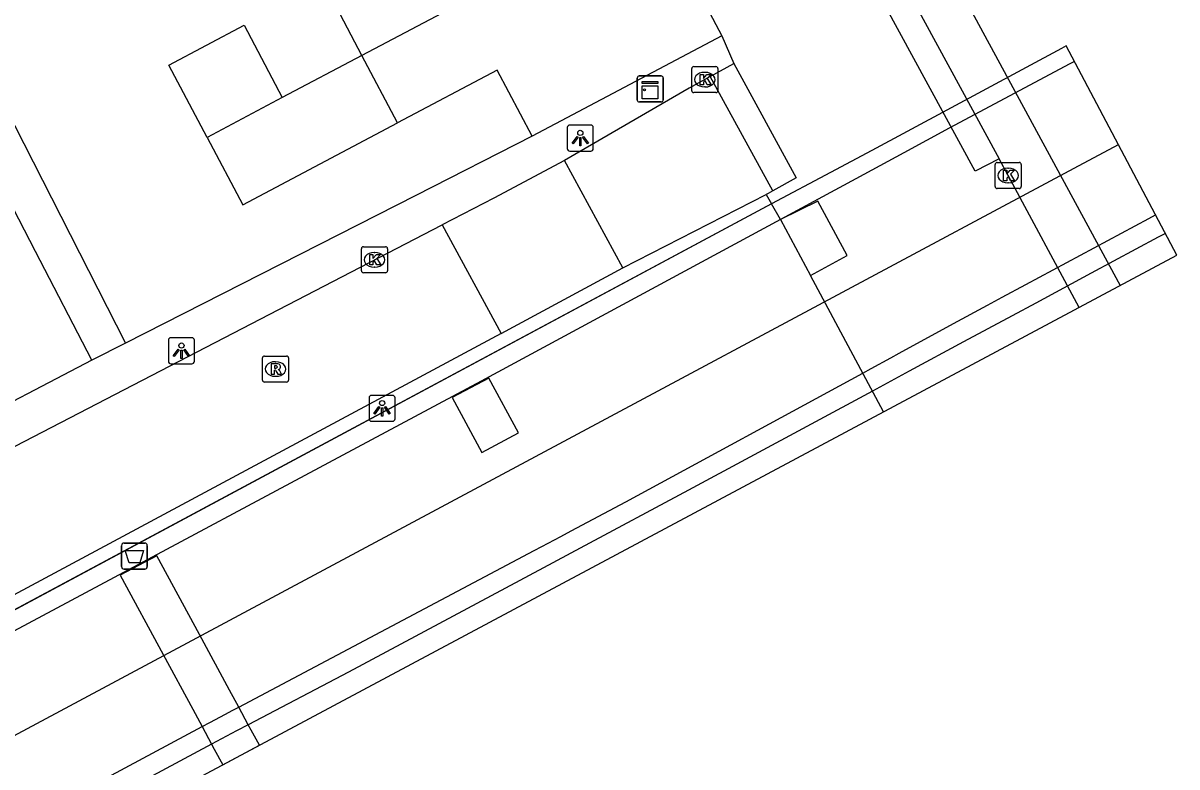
# Model space of a CAD drawing. Extents: x 158352 to 159489, y 383828 to 384597.
# Drawn here: x 159444.22 to 159488.51, y 384299.8 to 384328.35 of the extents above; entities that cross this region are included whole.
import ezdxf

# ---------------------------------------------------------------- set-up
doc = ezdxf.new("R2010")
doc.units = 0
for name, color, linetype in [('IMGEO_Afvalbak', 7, 'Continuous'), ('IMGEO_Dek', 7, 'Continuous'), ('IMGEO_Kast', 7, 'Continuous'), ('IMGEO_Kolk', 7, 'Continuous'), ('IMGEO_Lichtpunt', 7, 'Continuous'), ('IMGEO_Muur', 7, 'Continuous'), ('IMGEO_Pand', 7, 'Continuous'), ('IMGEO_Parkeervlak_open', 7, 'Continuous'), ('IMGEO_Pijler', 7, 'Continuous'), ('IMGEO_Rijbaan_lokaal_gesloten', 7, 'Continuous'), ('IMGEO_Rijbaan_lokaal_open', 7, 'Continuous'), ('IMGEO_Rijbaan_regionaal_gesloten', 7, 'Continuous'), ('IMGEO_Rioolput', 7, 'Continuous'), ('IMGEO_Voetpad_gesloten', 7, 'Continuous'), ('IMGEO_Voetpad_open', 7, 'Continuous')]:
    doc.layers.add(name, color=color, linetype=linetype)

msp = doc.modelspace()

# ---------------------------------------------------------------- linework, layer by layer
at = {"layer": 'IMGEO_Afvalbak'}
for p, q in [((159448.098, 384308.395), (159448.888, 384308.395)), ((159448.888, 384308.395), (159448.098, 384308.395)), ((159447.998, 384307.495), (159447.998, 384308.295)), ((159447.998, 384308.295), (159447.998, 384307.495)), ((159448.988, 384308.295), (159448.988, 384307.495)), ((159448.988, 384307.495), (159448.988, 384308.295)), ((159448.888, 384307.395), (159448.098, 384307.395)), ((159448.098, 384307.395), (159448.888, 384307.395))]:
    msp.add_line(p, q, dxfattribs=at)
msp.add_lwpolyline([(159448.141, 384308.109), (159448.845, 384308.109), (159448.696, 384307.639), (159448.29, 384307.639), (159448.141, 384308.109)], dxfattribs=at)
for centre, start, end in [((159448.098, 384308.295), 90, 180), ((159448.098, 384308.295), 90, 180), ((159448.888, 384308.295), 0, 90), ((159448.888, 384308.295), 360, 90), ((159448.098, 384307.495), 180, 270), ((159448.098, 384307.495), 180, 270), ((159448.888, 384307.495), 270, 0), ((159448.888, 384307.495), 270, 0)]:
    msp.add_arc(centre, 0.1, start, end, dxfattribs=at)
at = {"layer": 'IMGEO_Dek'}
msp.add_lwpolyline([(159488.508, 384319.441), (159484.262, 384327.473), (159484.082, 384327.375), (159476.794, 384323.468), (159475.214, 384322.621), (159472.953, 384321.409), (159434.883, 384301.001), (159424.678, 384295.53), (159423.126, 384294.698), (159416.774, 384291.344), (159416.872, 384291.158), (159417.175, 384290.58), (159418.97, 384287.157), (159420.065, 384285.069), (159420.202, 384284.814), (159420.58, 384284.11), (159420.978, 384283.376)], close=True, dxfattribs=at)
at = {"layer": 'IMGEO_Kast'}
for p, q in [((159467.793, 384325.399), (159467.793, 384326.24)), ((159467.793, 384326.24), (159467.793, 384325.399)), ((159467.868, 384326.324), (159468.709, 384326.324)), ((159468.709, 384326.324), (159467.868, 384326.324)), ((159468.793, 384326.249), (159468.793, 384325.408)), ((159468.793, 384325.408), (159468.793, 384326.249)), ((159468.718, 384325.324), (159467.877, 384325.324)), ((159467.877, 384325.324), (159468.718, 384325.324))]:
    msp.add_line(p, q, dxfattribs=at)
for points in [[(159467.988, 384326.114), (159468.588, 384326.114), (159468.588, 384326.029), (159467.988, 384326.029), (159467.988, 384326.114)], [(159467.988, 384325.939), (159468.588, 384325.939), (159468.588, 384325.45), (159467.988, 384325.45), (159467.988, 384325.939)]]:
    msp.add_lwpolyline(points, dxfattribs=at)
msp.add_circle((159468.072, 384325.788), 0.0377, dxfattribs=at)
for centre, start, end in [((159467.871, 384326.246), 92.4484, 184.2845), ((159467.871, 384326.246), 92.4484, 184.2845), ((159468.715, 384326.246), 2.4484, 94.2845), ((159468.715, 384326.246), 2.4484, 94.2845), ((159467.871, 384325.402), 182.4484, 274.2845), ((159467.871, 384325.402), 182.4484, 274.2845), ((159468.715, 384325.402), 272.4484, 4.2845), ((159468.715, 384325.402), 272.4484, 4.2845)]:
    msp.add_arc(centre, 0.0779, start, end, dxfattribs=at)
at = {"layer": 'IMGEO_Kolk'}
for p, q in [((159469.887, 384325.756), (159469.887, 384326.608)), ((159469.962, 384326.682), (159470.814, 384326.682)), ((159470.888, 384326.608), (159470.888, 384325.756)), ((159470.375, 384326.462), (159470.4, 384326.462)), ((159470.814, 384325.682), (159469.962, 384325.682)), ((159470.398, 384325.902), (159470.373, 384325.902)), ((159481.606, 384323.001), (159482.458, 384323.001)), ((159481.531, 384322.075), (159481.531, 384322.927)), ((159482.019, 384322.781), (159482.044, 384322.781)), ((159482.532, 384322.927), (159482.532, 384322.075)), ((159482.042, 384322.221), (159482.017, 384322.221)), ((159482.458, 384322.001), (159481.606, 384322.001)), ((159457.207, 384318.842), (159457.207, 384319.694)), ((159457.282, 384319.768), (159458.134, 384319.768)), ((159457.695, 384319.548), (159457.72, 384319.548)), ((159458.208, 384319.694), (159458.208, 384318.842)), ((159457.718, 384318.988), (159457.693, 384318.988)), ((159458.134, 384318.768), (159457.282, 384318.768))]:
    msp.add_line(p, q, dxfattribs=at)
for points in [[(159469.887, 384325.756), (159469.887, 384326.608)], [(159469.962, 384326.682), (159470.814, 384326.682)], [(159470.888, 384326.608), (159470.888, 384325.756)], [(159470.208, 384326.382), (159470.331, 384326.382), (159470.331, 384326.231), (159470.461, 384326.382), (159470.625, 384326.382), (159470.479, 384326.231), (159470.632, 384325.982), (159470.48, 384325.982), (159470.395, 384326.146), (159470.331, 384326.079), (159470.331, 384325.982), (159470.208, 384325.982), (159470.208, 384326.382)], [(159470.814, 384325.682), (159469.962, 384325.682)], [(159481.606, 384323.001), (159482.458, 384323.001)], [(159481.531, 384322.075), (159481.531, 384322.927)], [(159481.852, 384322.701), (159481.975, 384322.701), (159481.975, 384322.55), (159482.105, 384322.701), (159482.269, 384322.701), (159482.123, 384322.55), (159482.276, 384322.301), (159482.124, 384322.301), (159482.039, 384322.465), (159481.975, 384322.398), (159481.975, 384322.301), (159481.852, 384322.301), (159481.852, 384322.701)], [(159482.532, 384322.927), (159482.532, 384322.075)], [(159482.458, 384322.001), (159481.606, 384322.001)], [(159457.207, 384318.842), (159457.207, 384319.694)], [(159457.282, 384319.768), (159458.134, 384319.768)], [(159457.528, 384319.468), (159457.651, 384319.468), (159457.651, 384319.317), (159457.781, 384319.468), (159457.945, 384319.468), (159457.799, 384319.317), (159457.952, 384319.068), (159457.8, 384319.068), (159457.715, 384319.232), (159457.651, 384319.165), (159457.651, 384319.068), (159457.528, 384319.068), (159457.528, 384319.468)], [(159458.208, 384319.694), (159458.208, 384318.842)], [(159458.134, 384318.768), (159457.282, 384318.768)]]:
    msp.add_lwpolyline(points, dxfattribs=at)
for centre, start, end in [((159469.964, 384326.606), 91.552, 178.448), ((159469.964, 384326.606), 91.552, 178.448), ((159470.812, 384326.606), 1.552, 88.448), ((159470.812, 384326.606), 1.552, 88.448), ((159469.964, 384325.758), 181.552, 268.448), ((159469.964, 384325.758), 181.552, 268.448), ((159470.812, 384325.758), 271.552, 358.448), ((159470.812, 384325.758), 271.552, 358.448), ((159481.608, 384322.925), 91.552, 178.448), ((159481.608, 384322.925), 91.552, 178.448), ((159482.456, 384322.925), 1.552, 88.448), ((159482.456, 384322.925), 1.552, 88.448), ((159481.608, 384322.077), 181.552, 268.448), ((159481.608, 384322.077), 181.552, 268.448), ((159482.456, 384322.077), 271.552, 358.448), ((159482.456, 384322.077), 271.552, 358.448), ((159457.284, 384319.692), 91.552, 178.448), ((159457.284, 384319.692), 91.552, 178.448), ((159458.132, 384319.692), 1.552, 88.448), ((159458.132, 384319.692), 1.552, 88.448), ((159457.284, 384318.844), 181.552, 268.448), ((159457.284, 384318.844), 181.552, 268.448), ((159458.132, 384318.844), 271.552, 358.448), ((159458.132, 384318.844), 271.552, 358.448)]:
    msp.add_arc(centre, 0.0765, start, end, dxfattribs=at)
for centre, major_axis, ratio, start_param, end_param in [((159470.374, 384326.182), (-0.387, 0.002), 0.722429, 4.712389, 7.853982), ((159470.399, 384326.182), (-0.39, 0.002), 0.717154, 1.570796, 4.712389), ((159482.018, 384322.501), (-0.387, 0.002), 0.722429, 4.712389, 7.853982), ((159482.043, 384322.501), (-0.39, 0.002), 0.717154, 1.570796, 4.712389), ((159457.694, 384319.268), (-0.387, 0.002), 0.722429, 4.712389, 7.853982), ((159457.719, 384319.268), (-0.39, 0.002), 0.717154, 1.570796, 4.712389)]:
    msp.add_ellipse(centre, major_axis=major_axis, ratio=ratio, start_param=start_param, end_param=end_param, dxfattribs=at)
at = {"layer": 'IMGEO_Lichtpunt'}
for p, q in [((159465.11, 384324.341), (159465.11, 384323.534)), ((159465.11, 384324.341), (159465.11, 384323.534)), ((159466.012, 384324.436), (159465.204, 384324.436)), ((159466.012, 384324.436), (159465.204, 384324.436)), ((159466.106, 384323.534), (159466.106, 384324.341)), ((159466.106, 384323.534), (159466.106, 384324.341)), ((159465.204, 384323.44), (159466.012, 384323.44)), ((159465.204, 384323.44), (159466.012, 384323.44)), ((159449.799, 384316.179), (159449.799, 384315.372)), ((159449.799, 384316.179), (159449.799, 384315.372)), ((159450.701, 384316.274), (159449.893, 384316.274)), ((159450.701, 384316.274), (159449.893, 384316.274)), ((159450.795, 384315.372), (159450.795, 384316.179)), ((159450.795, 384315.372), (159450.795, 384316.179)), ((159449.893, 384315.278), (159450.701, 384315.278)), ((159449.893, 384315.278), (159450.701, 384315.278)), ((159457.501, 384313.97), (159457.501, 384313.163)), ((159457.501, 384313.97), (159457.501, 384313.163)), ((159458.403, 384314.065), (159457.595, 384314.065)), ((159458.403, 384314.065), (159457.595, 384314.065)), ((159458.497, 384313.163), (159458.497, 384313.97)), ((159458.497, 384313.163), (159458.497, 384313.97)), ((159457.595, 384313.069), (159458.403, 384313.069)), ((159457.595, 384313.069), (159458.403, 384313.069))]:
    msp.add_line(p, q, dxfattribs=at)
for points in [[(159465.484, 384324.005), (159465.523, 384323.977), (159465.335, 384323.715), (159465.297, 384323.742), (159465.484, 384324.005)], [(159465.586, 384323.957), (159465.633, 384323.957), (159465.633, 384323.635), (159465.586, 384323.635), (159465.586, 384323.957)], [(159465.696, 384323.977), (159465.734, 384324.004), (159465.921, 384323.742), (159465.882, 384323.714), (159465.696, 384323.977)], [(159450.173, 384315.843), (159450.212, 384315.815), (159450.024, 384315.553), (159449.986, 384315.58), (159450.173, 384315.843)], [(159450.275, 384315.795), (159450.322, 384315.795), (159450.322, 384315.473), (159450.275, 384315.473), (159450.275, 384315.795)], [(159450.385, 384315.815), (159450.423, 384315.842), (159450.61, 384315.58), (159450.571, 384315.552), (159450.385, 384315.815)], [(159457.875, 384313.634), (159457.914, 384313.606), (159457.726, 384313.344), (159457.688, 384313.371), (159457.875, 384313.634)], [(159457.977, 384313.586), (159458.024, 384313.586), (159458.024, 384313.264), (159457.977, 384313.264), (159457.977, 384313.586)], [(159458.087, 384313.606), (159458.125, 384313.633), (159458.312, 384313.371), (159458.273, 384313.343), (159458.087, 384313.606)]]:
    msp.add_lwpolyline(points, dxfattribs=at)
for centre in [(159465.609, 384324.139), (159450.298, 384315.977), (159458, 384313.768)]:
    msp.add_circle(centre, 0.0994, dxfattribs=at)
for centre, start, end in [((159465.204, 384324.341), 90, 180), ((159465.204, 384324.341), 90, 180), ((159466.012, 384324.341), 0, 90), ((159466.012, 384324.341), 0, 90), ((159465.204, 384323.534), 180, 270), ((159465.204, 384323.534), 180, 270), ((159466.012, 384323.534), 270, 0), ((159466.012, 384323.534), 270, 360), ((159449.893, 384316.179), 90, 180), ((159449.893, 384316.179), 90, 180), ((159450.701, 384316.179), 0, 90), ((159450.701, 384316.179), 0, 90), ((159449.893, 384315.372), 180, 270), ((159449.893, 384315.372), 180, 270), ((159450.701, 384315.372), 270, 0), ((159450.701, 384315.372), 270, 360), ((159457.595, 384313.97), 90, 180), ((159457.595, 384313.97), 90, 180), ((159458.403, 384313.97), 0, 90), ((159458.403, 384313.97), 0, 90), ((159457.595, 384313.163), 180, 270), ((159457.595, 384313.163), 180, 270), ((159458.403, 384313.163), 270, 0), ((159458.403, 384313.163), 270, 360)]:
    msp.add_arc(centre, 0.0946, start, end, dxfattribs=at)
at = {"layer": 'IMGEO_Muur'}
msp.add_lwpolyline([(159463.756, 384324.009), (159459.3, 384321.741)], dxfattribs=at)
at = {"layer": 'IMGEO_Pand'}
for points in [[(159457.228, 384327.108), (159456.258, 384328.943), (159455.761, 384329.882), (159459.602, 384331.912), (159458.416, 384334.155)], [(159468.336, 384332.982), (159457.228, 384327.108)], [(159468.336, 384332.982), (159471.043, 384327.861)], [(159451.285, 384323.965), (159449.817, 384326.741), (159452.703, 384328.266), (159454.17, 384325.491)], [(159471.043, 384327.861), (159463.756, 384324.009)], [(159457.228, 384327.108), (159454.17, 384325.491)], [(159458.595, 384324.522), (159457.228, 384327.108)], [(159463.756, 384324.009), (159462.417, 384326.543), (159458.595, 384324.522)], [(159454.17, 384325.491), (159451.285, 384323.965)], [(159451.285, 384323.965), (159452.652, 384321.379), (159458.595, 384324.522)], [(159446.864, 384315.41), (159444.698, 384319.584), (159442.988, 384322.88)], [(159446.864, 384315.41), (159441.615, 384312.678)]]:
    msp.add_lwpolyline(points, dxfattribs=at)
at = {"layer": 'IMGEO_Parkeervlak_open'}
msp.add_lwpolyline([(159472.953, 384321.409), (159425.701, 384296.078), (159425.455, 384296.537)], dxfattribs=at)
at = {"layer": 'IMGEO_Pijler'}
for points in [[(159474.725, 384321.517), (159473.288, 384320.816), (159474.44, 384318.67), (159475.845, 384319.428)], [(159462.1, 384314.726), (159460.692, 384313.979), (159461.827, 384311.865), (159463.231, 384312.622)], [(159453.295, 384300.635), (159452.979, 384301.216), (159452.866, 384301.425), (159452.499, 384302.101), (159452.149, 384302.745), (159450.986, 384304.886), (159449.349, 384307.9), (159447.95, 384307.167), (159449.597, 384304.117), (159450.731, 384302.016), (159451.091, 384301.349), (159451.455, 384300.675), (159451.558, 384300.483), (159451.883, 384299.881)]]:
    msp.add_lwpolyline(points, close=True, dxfattribs=at)
at = {"layer": 'IMGEO_Rijbaan_lokaal_gesloten'}
for points in [[(159477.332, 384334.804), (159478.337, 384333.047), (159486.325, 384318.275)], [(159476.405, 384332.866), (159481.683, 384323.143)], [(159484.754, 384317.436), (159482.032, 384322.501), (159481.683, 384323.143)]]:
    msp.add_lwpolyline(points, dxfattribs=at)
at = {"layer": 'IMGEO_Rijbaan_lokaal_open'}
for points in [[(159470.596, 384326.3), (159470.388, 384326.182), (159469.791, 384325.852), (159464.996, 384323.084)], [(159472.992, 384321.909), (159470.596, 384326.3)], [(159464.996, 384323.084), (159462.287, 384321.636), (159460.308, 384320.611)], [(159467.245, 384318.956), (159464.996, 384323.084)], [(159467.245, 384318.956), (159472.747, 384321.773)], [(159472.992, 384321.909), (159472.818, 384321.809), (159472.747, 384321.773)], [(159433.106, 384306.323), (159433.305, 384306.444), (159442.871, 384311.58), (159460.308, 384320.611)], [(159460.308, 384320.611), (159462.566, 384316.442)], [(159462.566, 384316.442), (159467.245, 384318.956)], [(159462.566, 384316.442), (159425.455, 384296.537)]]:
    msp.add_lwpolyline(points, dxfattribs=at)
at = {"layer": 'IMGEO_Rijbaan_regionaal_gesloten'}
for points in [[(159484.574, 384326.883), (159484.392, 384326.786), (159479.768, 384324.318), (159478.022, 384323.374), (159476.178, 384322.378), (159473.288, 384320.816), (159461.802, 384314.609), (159441.839, 384303.937), (159425.774, 384295.208), (159423.542, 384293.995), (159417.175, 384290.58)], [(159418.736, 384287.603), (159434.988, 384296.253), (159466.777, 384313.264), (159484.568, 384322.779), (159486.263, 384323.687)], [(159439.779, 384295.294), (159451.091, 384301.349), (159451.389, 384301.509), (159451.994, 384301.833), (159452.248, 384301.968), (159452.499, 384302.101), (159463.84, 384308.111), (159464.136, 384308.267), (159464.86, 384308.651), (159465.253, 384308.859), (159467.356, 384309.974), (159476.45, 384314.921), (159476.775, 384315.097), (159477.531, 384315.508), (159477.853, 384315.684), (159479.935, 384316.816), (159481.24, 384317.526), (159481.805, 384317.83), (159482.709, 384318.316), (159487.425, 384320.853), (159487.687, 384320.994)], [(159488.064, 384320.282), (159487.785, 384320.132), (159485.215, 384318.754), (159483.089, 384317.608), (159482.18, 384317.119), (159480.313, 384316.113), (159478.226, 384314.988), (159476.822, 384314.231), (159469.763, 384310.428), (159465.606, 384308.202), (159464.196, 384307.446), (159456.708, 384303.436), (159452.866, 384301.425), (159452.411, 384301.187), (159451.455, 384300.675), (159440.143, 384294.618), (159438.732, 384293.863), (159433.877, 384291.263), (159429.745, 384289.04), (159426.943, 384287.533), (159420.58, 384284.11)]]:
    msp.add_lwpolyline(points, dxfattribs=at)
at = {"layer": 'IMGEO_Rioolput'}
for p, q in [((159453.409, 384314.648), (159453.409, 384315.5)), ((159453.484, 384315.574), (159454.336, 384315.574)), ((159454.41, 384315.5), (159454.41, 384314.648)), ((159453.897, 384315.354), (159453.922, 384315.354)), ((159454.336, 384314.574), (159453.484, 384314.574)), ((159453.92, 384314.794), (159453.895, 384314.794))]:
    msp.add_line(p, q, dxfattribs=at)
for points in [[(159453.409, 384314.648), (159453.409, 384315.5)], [(159453.484, 384315.574), (159454.336, 384315.574)], [(159454.41, 384315.5), (159454.41, 384314.648)], [(159453.998, 384315.272), (159453.746, 384315.274), (159453.746, 384314.874)], [(159453.746, 384314.874), (159453.87, 384314.874), (159453.87, 384315.036), (159453.881, 384315.036)], [(159453.924, 384315.193), (159453.87, 384315.193), (159453.87, 384315.112)], [(159453.87, 384315.112), (159453.922, 384315.112)], [(159453.928, 384315.007), (159453.999, 384314.874), (159454.139, 384314.874), (159454.074, 384315)], [(159454.336, 384314.574), (159453.484, 384314.574)]]:
    msp.add_lwpolyline(points, dxfattribs=at)
for centre, radius, start, end in [((159453.486, 384315.498), 0.0765, 91.552, 178.448), ((159453.486, 384315.498), 0.0765, 91.552, 178.448), ((159454.334, 384315.498), 0.0765, 1.552, 88.448), ((159454.334, 384315.498), 0.0765, 1.552, 88.448), ((159453.88, 384314.983), 0.0533, 26.0293, 88.6989), ((159453.906, 384315.301), 0.19, 274.7715, 282.9687), ((159453.93, 384315.097), 0.0964, 77.0061, 93.1865), ((159453.944, 384315.154), 0.0378, 276.6634, 79.6772), ((159453.997, 384315.162), 0.109, 350.3612, 89.416), ((159453.995, 384315.162), 0.112, 277.5842, 350.9817), ((159453.979, 384314.947), 0.108, 29.5134, 73.7905), ((159453.486, 384314.65), 0.0765, 181.552, 268.448), ((159453.486, 384314.65), 0.0765, 181.552, 268.448), ((159454.334, 384314.65), 0.0765, 271.552, 358.448), ((159454.334, 384314.65), 0.0765, 271.552, 358.448)]:
    msp.add_arc(centre, radius, start, end, dxfattribs=at)
for centre, major_axis, ratio, start_param, end_param in [((159453.896, 384315.074), (-0.387, 0.002), 0.722429, 4.712389, 7.853982), ((159453.921, 384315.074), (-0.39, 0.002), 0.717154, 1.570796, 4.712389)]:
    msp.add_ellipse(centre, major_axis=major_axis, ratio=ratio, start_param=start_param, end_param=end_param, dxfattribs=at)
at = {"layer": 'IMGEO_Voetpad_gesloten'}
for points in [[(159481.683, 384323.143), (159480.77, 384322.664), (159475.506, 384332.341), (159476.405, 384332.866)], [(159470.596, 384326.3), (159471.499, 384326.805)], [(159471.499, 384326.805), (159473.898, 384322.407), (159472.992, 384321.909)]]:
    msp.add_lwpolyline(points, dxfattribs=at)
at = {"layer": 'IMGEO_Voetpad_open'}
for points in [[(159453, 384344.263), (159437.868, 384336.256), (159448.148, 384316.064)], [(159471.043, 384327.861), (159471.499, 384326.805)], [(159463.756, 384324.009), (159459.3, 384321.741), (159448.148, 384316.064)], [(159472.747, 384321.773), (159472.953, 384321.409)], [(159473.288, 384320.816), (159472.953, 384321.409)], [(159477.247, 384313.427), (159474.44, 384318.67)], [(159448.148, 384316.064), (159446.864, 384315.41)]]:
    msp.add_lwpolyline(points, dxfattribs=at)

doc.saveas('drawing.dxf')
